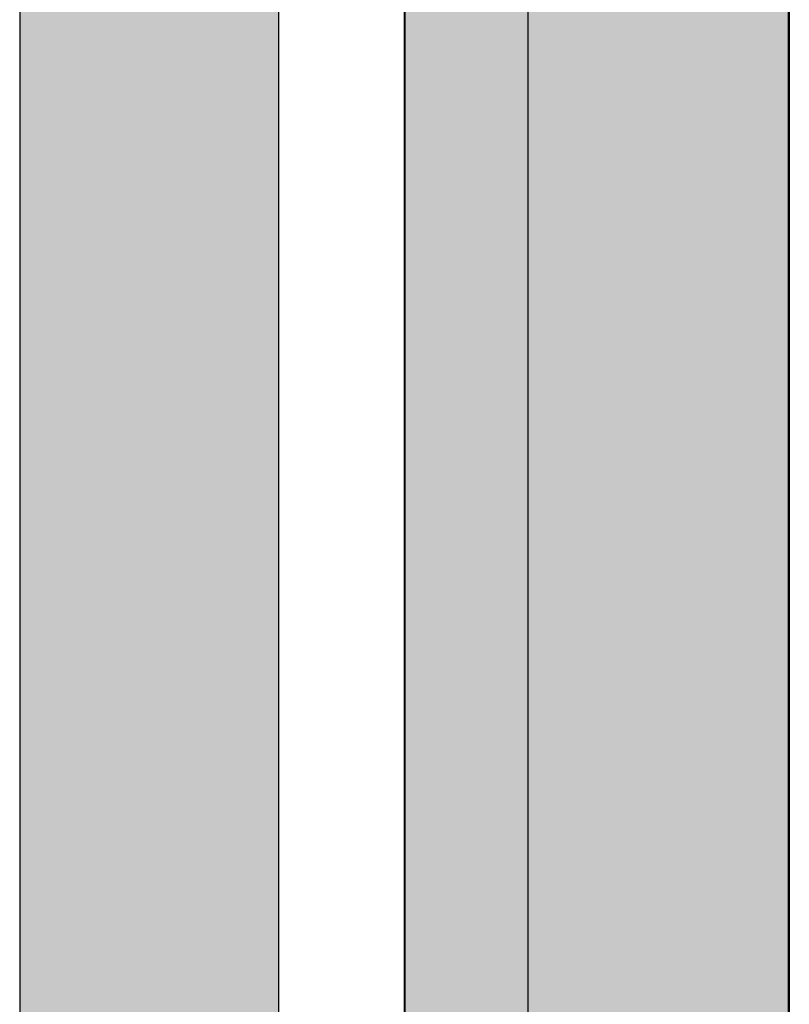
# Model space of a CAD drawing. Header units: millimetres. Extents: x 31882 to 271790, y -35693 to 24917.
# Tile 262 of 524: x 105250 to 105552, y 17130 to 17516. Entities that reach past the tile are written whole.
import ezdxf

# ---------------------------------------------------------------- set-up
doc = ezdxf.new("R2010")
doc.units = ezdxf.units.MM
doc.header["$MEASUREMENT"] = 0
doc.layers.add('00 Structural', color=2, linetype='Continuous', lineweight=25)
doc.layers.add('WALL', color=7, linetype='Continuous', lineweight=40)

msp = doc.modelspace()

# ---------------------------------------------------------------- hatches: boundary and pattern name
at = {"ltscale": 0.25}
h = msp.add_hatch(color=206, dxfattribs=at)
h.dxf.hatch_style = 1
h.paths.add_polyline_path([(105449.69, 15059.54), (105449.69, 14979.69), (105551.86, 14979.69), (105551.62, 21094.02), (105449.46, 21094.02), (105449.68, 15133.55)])
h = msp.add_hatch(color=206, dxfattribs=at)
h.dxf.hatch_style = 1
h.paths.add_polyline_path([(105250.47, 15059.42), (105250.47, 14980.01), (105352.07, 14980.01), (105352.07, 21060.35), (105250.47, 21060.35), (105250.47, 15133.02)])
at = {"ltscale": 0.25, "true_color": 0xadddf7}
h = msp.add_hatch(color=141, dxfattribs=at)
h.dxf.hatch_style = 1
h.paths.add_polyline_path([(105552.05, 21016.88), (105401.3, 21016.88), (105401.3, 14168.98), (105552.05, 14168.98)])

# ---------------------------------------------------------------- linework, layer by layer
at = {"layer": '00 Structural', "ltscale": 0.25}
for points in [[(105551.86, 14979.69), (105551.62, 21094.02), (105449.46, 21094.02), (105449.46, 21092.41)], [(105352.07, 14980.01), (105352.07, 21060.35), (105250.47, 21060.35), (105250.47, 21058.75)], [(105449.46, 20939.13), (105449.69, 14979.69)], [(105250.47, 20906.32), (105250.47, 14980.01)]]:
    msp.add_lwpolyline(points, dxfattribs=at)
at = {"layer": 'WALL', "color": 2}
msp.add_lwpolyline([(105552.05, 21016.88), (105401.3, 21016.88), (105401.3, 14168.98), (105552.05, 14168.98)], close=True, dxfattribs=at)

doc.saveas('drawing.dxf')
